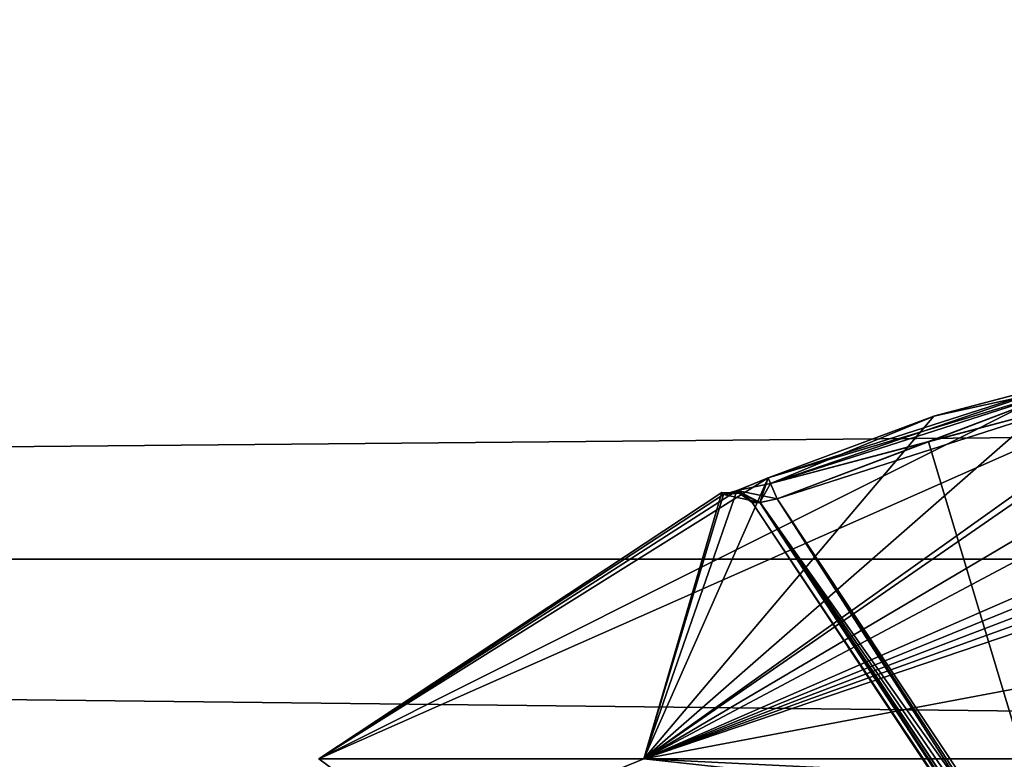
# Model space of a CAD drawing. Extents: x -250 to 250, y -963 to 894.
# Tile 625 of 656: x -156 to -152, y 818 to 821. Entities that reach past the tile are written whole.
import ezdxf

# ---------------------------------------------------------------- set-up
doc = ezdxf.new("R2010")
doc.units = 0
doc.header["$LTSCALE"] = 65.185185
for name, color, linetype in [('1151', 7, 'CONTINUOUS'), ('1155', 7, 'CONTINUOUS'), ('1646', 7, 'CONTINUOUS'), ('251', 7, 'CONTINUOUS'), ('263', 7, 'CONTINUOUS'), ('264', 7, 'CONTINUOUS'), ('265', 7, 'CONTINUOUS'), ('275', 7, 'CONTINUOUS'), ('277', 7, 'CONTINUOUS'), ('292', 7, 'CONTINUOUS'), ('301', 7, 'CONTINUOUS'), ('302', 7, 'CONTINUOUS'), ('303', 7, 'CONTINUOUS'), ('304', 7, 'CONTINUOUS'), ('305', 7, 'CONTINUOUS'), ('674', 7, 'CONTINUOUS'), ('773', 7, 'CONTINUOUS'), ('791', 7, 'CONTINUOUS')]:
    doc.layers.add(name, color=color, linetype=linetype)

msp = doc.modelspace()

# ---------------------------------------------------------------- linework, layer by layer
at = {"layer": '1151', "color": 7, "linetype": 'CONTINUOUS'}
for points in [[(-152.3258, 817.7216, -25.5993), (-150, 818, -25.05), (-152.2572, 817.624, -25.6885), (-152.3258, 817.7216, -25.5993)], [(-152.2572, 817.624, -25.6885), (-150, 818, -25.05), (-150, 817.9707, -25.1207), (-152.2572, 817.624, -25.6885)], [(-150, 817.9, -25.15), (-152.2572, 817.624, -25.6885), (-150, 817.9707, -25.1207), (-150, 817.9, -25.15)]]:
    msp.add_3dface(points, dxfattribs=at)
at = {"layer": '1155', "color": 7, "linetype": 'CONTINUOUS'}
for points in [[(-150, 818, -56.75), (-153.5197, 817.357, -55.3732), (-150, 817.9707, -56.6793), (-150, 818, -56.75)], [(-153.5197, 817.357, -55.3732), (-150, 817.9, -56.65), (-150, 817.9707, -56.6793), (-153.5197, 817.357, -55.3732)]]:
    msp.add_3dface(points, dxfattribs=at)
at = {"layer": '1646', "color": 7, "linetype": 'CONTINUOUS'}
for points in [[(-150, 818, -68.55), (-156.0096, 815.944, -68.65), (-156.0687, 816.0263, -68.55), (-150, 818, -68.55)], [(-156.0096, 815.944, -68.65), (-150, 818, -68.55), (-150, 817.9707, -68.6207), (-156.0096, 815.944, -68.65)], [(-150, 817.9, -68.65), (-156.0096, 815.944, -68.65), (-150, 817.9707, -68.6207), (-150, 817.9, -68.65)]]:
    msp.add_3dface(points, dxfattribs=at)
at = {"layer": '251', "color": 7, "linetype": 'CONTINUOUS'}
for points in [[(-151.521, 819.5625, -49.2584), (-150.9008, 819.6432, -49.5015), (-154.8333, 817.9038, -48.65), (-151.521, 819.5625, -49.2584)], [(-154.8333, 817.9038, -48.65), (-150.9008, 819.6432, -49.5015), (-153.4177, 817.9038, -52.0677), (-154.8333, 817.9038, -48.65)], [(-150.9008, 819.6432, -49.5015), (-150.6084, 819.5625, -50.171), (-153.4177, 817.9038, -52.0677), (-150.9008, 819.6432, -49.5015)], [(-150.9812, 819.6403, -47.8649), (-151.521, 819.5625, -48.0416), (-153.4177, 817.9038, -45.2323), (-150.9812, 819.6403, -47.8649)], [(-150.6084, 819.5625, -47.129), (-150.9812, 819.6403, -47.8649), (-153.4177, 817.9038, -45.2323), (-150.6084, 819.5625, -47.129)], [(-152.8767, 819.127, -49.2584), (-151.521, 819.5625, -49.2584), (-154.8333, 817.9038, -48.65), (-152.8767, 819.127, -49.2584)], [(-150, 817.9038, -43.8167), (-150.6084, 819.5625, -47.129), (-153.4177, 817.9038, -45.2323), (-150, 817.9038, -43.8167)], [(-150.6084, 819.5625, -50.171), (-150.6083, 819.3968, -50.8011), (-153.4177, 817.9038, -52.0677), (-150.6084, 819.5625, -50.171)], [(-151.521, 819.5625, -48.0416), (-152.1559, 819.3953, -48.0418), (-153.4177, 817.9038, -45.2323), (-151.521, 819.5625, -48.0416)], [(-152.1511, 819.3968, -49.2583), (-151.521, 819.5625, -49.2584), (-152.8767, 819.127, -49.2584), (-152.1511, 819.3968, -49.2583)], [(-150.6083, 819.3968, -50.8011), (-150.6084, 819.127, -51.5267), (-153.4177, 817.9038, -52.0677), (-150.6083, 819.3968, -50.8011)], [(-152.1559, 819.3953, -48.0418), (-152.8767, 819.127, -48.0416), (-153.4177, 817.9038, -45.2323), (-152.1559, 819.3953, -48.0418)], [(-153.0115, 819.072, -49.1997), (-152.8767, 819.127, -49.2584), (-154.8333, 817.9038, -48.65), (-153.0115, 819.072, -49.1997)], [(-152.8767, 819.127, -48.0416), (-153.0135, 819.0712, -48.1024), (-153.4177, 817.9038, -45.2323), (-152.8767, 819.127, -48.0416)], [(-150.6084, 819.127, -51.5267), (-150.5476, 819.0712, -51.6635), (-153.4177, 817.9038, -52.0677), (-150.6084, 819.127, -51.5267)], [(-153.072, 819.0545, -49.0556), (-153.0115, 819.072, -49.1997), (-154.8333, 817.9038, -48.65), (-153.072, 819.0545, -49.0556)], [(-153.0784, 819.064, -48.65), (-153.072, 819.0545, -49.0556), (-154.8333, 817.9038, -48.65), (-153.0784, 819.064, -48.65)], [(-153.4177, 817.9038, -45.2323), (-153.0784, 819.064, -48.65), (-154.8333, 817.9038, -48.65), (-153.4177, 817.9038, -45.2323)], [(-150.5476, 819.0712, -51.6635), (-150.4056, 819.0545, -51.722), (-153.4177, 817.9038, -52.0677), (-150.5476, 819.0712, -51.6635)], [(-153.0135, 819.0712, -48.1024), (-153.072, 819.0545, -48.2444), (-153.4177, 817.9038, -45.2323), (-153.0135, 819.0712, -48.1024)], [(-150.203, 819.0616, -51.7268), (-150, 819.064, -51.7283), (-153.4177, 817.9038, -52.0677), (-150.203, 819.0616, -51.7268)], [(-153.4177, 817.9038, -52.0677), (-150, 819.064, -51.7283), (-150, 818.5479, -52.6481), (-153.4177, 817.9038, -52.0677)], [(-153.072, 819.0545, -48.2444), (-153.0784, 819.064, -48.65), (-153.4177, 817.9038, -45.2323), (-153.072, 819.0545, -48.2444)], [(-150.4056, 819.0545, -51.722), (-150.203, 819.0616, -51.7268), (-153.4177, 817.9038, -52.0677), (-150.4056, 819.0545, -51.722)], [(-150, 817.9038, -53.4833), (-153.4177, 817.9038, -52.0677), (-150, 818.5479, -52.6481), (-150, 817.9038, -53.4833)]]:
    msp.add_3dface(points, dxfattribs=at)
at = {"layer": '263', "color": 7, "linetype": 'CONTINUOUS'}
for points in [[(-151.5, 819.4651, -48.15), (-151.5, 817.023, -48.15), (-152.1793, 819.2833, -48.15), (-151.5, 819.4651, -48.15)], [(-151.5, 817.023, -48.15), (-152.837, 819.0356, -48.15), (-152.1793, 819.2833, -48.15), (-151.5, 817.023, -48.15)]]:
    msp.add_3dface(points, dxfattribs=at)
at = {"layer": '264', "color": 7, "linetype": 'CONTINUOUS'}
for points in [[(-152.837, 819.0356, -49.15), (-151.5, 819.4651, -49.15), (-152.1793, 819.2833, -49.15), (-152.837, 819.0356, -49.15)], [(-151.5, 817.023, -49.15), (-151.5, 819.4651, -49.15), (-152.837, 819.0356, -49.15), (-151.5, 817.023, -49.15)]]:
    msp.add_3dface(points, dxfattribs=at)
at = {"layer": '265', "color": 7, "linetype": 'CONTINUOUS'}
for points in [[(-152.9463, 819.0194, -48.25), (-152.9463, 819.0194, -49.05), (-152.9526, 819.0288, -48.65), (-152.9463, 819.0194, -48.25)], [(-150.804, 815.7947, -48.25), (-152.9463, 819.0194, -49.05), (-152.9463, 819.0194, -48.25), (-150.804, 815.7947, -48.25)], [(-150.804, 815.7947, -49.05), (-152.9463, 819.0194, -49.05), (-150.804, 815.7947, -48.25), (-150.804, 815.7947, -49.05)]]:
    msp.add_3dface(points, dxfattribs=at)
at = {"layer": '275', "color": 7, "linetype": 'CONTINUOUS'}
for points in [[(-152.837, 819.0356, -48.15), (-150.7712, 815.8165, -48.1704), (-152.9125, 819.0201, -48.18), (-152.837, 819.0356, -48.15)], [(-150.7712, 815.8165, -48.1704), (-152.837, 819.0356, -48.15), (-151.2403, 816.5842, -48.1536), (-150.7712, 815.8165, -48.1704)], [(-152.837, 819.0356, -48.15), (-151.5, 817.023, -48.15), (-151.2403, 816.5842, -48.1536), (-152.837, 819.0356, -48.15)], [(-150.804, 815.7947, -48.25), (-152.9463, 819.0194, -48.25), (-152.9125, 819.0201, -48.18), (-150.804, 815.7947, -48.25)], [(-150.7954, 815.8004, -48.2056), (-150.804, 815.7947, -48.25), (-152.9125, 819.0201, -48.18), (-150.7954, 815.8004, -48.2056)], [(-150.7712, 815.8165, -48.1704), (-150.7954, 815.8004, -48.2056), (-152.9125, 819.0201, -48.18), (-150.7712, 815.8165, -48.1704)]]:
    msp.add_3dface(points, dxfattribs=at)
at = {"layer": '277', "color": 7, "linetype": 'CONTINUOUS'}
for points in [[(-151.5, 817.023, -49.15), (-152.837, 819.0356, -49.15), (-152.9114, 819.0203, -49.121), (-151.5, 817.023, -49.15)], [(-152.9463, 819.0194, -49.05), (-150.7954, 815.8004, -49.0944), (-152.9114, 819.0203, -49.121), (-152.9463, 819.0194, -49.05)], [(-152.9463, 819.0194, -49.05), (-150.804, 815.7947, -49.05), (-150.7954, 815.8004, -49.0944), (-152.9463, 819.0194, -49.05)], [(-151.2403, 816.5842, -49.1464), (-151.5, 817.023, -49.15), (-152.9114, 819.0203, -49.121), (-151.2403, 816.5842, -49.1464)], [(-150.7712, 815.8165, -49.1296), (-151.2403, 816.5842, -49.1464), (-152.9114, 819.0203, -49.121), (-150.7712, 815.8165, -49.1296)], [(-150.7954, 815.8004, -49.0944), (-150.7712, 815.8165, -49.1296), (-152.9114, 819.0203, -49.121), (-150.7954, 815.8004, -49.0944)]]:
    msp.add_3dface(points, dxfattribs=at)
at = {"layer": '292', "color": 7, "linetype": 'CONTINUOUS'}
for points in [[(-154.8333, 817.9038, -48.65), (-154.3301, 817.5312, -51.15), (-154.3301, 817.5312, -46.15), (-154.8333, 817.9038, -48.65)], [(-153.4177, 817.9038, -45.2323), (-154.8333, 817.9038, -48.65), (-154.3301, 817.5312, -46.15), (-153.4177, 817.9038, -45.2323)], [(-154.8333, 817.9038, -48.65), (-153.4177, 817.9038, -52.0677), (-154.3301, 817.5312, -51.15), (-154.8333, 817.9038, -48.65)], [(-153.4177, 817.9038, -45.2323), (-154.3301, 817.5312, -46.15), (-150, 817.5312, -43.65), (-153.4177, 817.9038, -45.2323)], [(-154.3301, 817.5312, -51.15), (-150, 817.9038, -53.4833), (-150, 817.7353, -53.6064), (-154.3301, 817.5312, -51.15)], [(-153.4177, 817.9038, -52.0677), (-150, 817.9038, -53.4833), (-154.3301, 817.5312, -51.15), (-153.4177, 817.9038, -52.0677)], [(-153.4177, 817.9038, -45.2323), (-150, 817.5312, -43.65), (-150, 817.7353, -43.6936), (-153.4177, 817.9038, -45.2323)], [(-150, 817.9038, -43.8167), (-153.4177, 817.9038, -45.2323), (-150, 817.7353, -43.6936), (-150, 817.9038, -43.8167)]]:
    msp.add_3dface(points, dxfattribs=at)
at = {"layer": '301', "color": 7, "linetype": 'CONTINUOUS'}
for points in [[(-152.1559, 819.3953, -48.0418), (-151.521, 819.5625, -48.0416), (-151.5155, 819.5371, -48.1177), (-152.1559, 819.3953, -48.0418)], [(-152.8767, 819.127, -48.0416), (-152.1559, 819.3953, -48.0418), (-151.5155, 819.5371, -48.1177), (-152.8767, 819.127, -48.0416)], [(-152.8663, 819.1031, -48.1177), (-152.8767, 819.127, -48.0416), (-151.5155, 819.5371, -48.1177), (-152.8663, 819.1031, -48.1177)], [(-151.5, 819.4651, -48.15), (-152.8663, 819.1031, -48.1177), (-151.5155, 819.5371, -48.1177), (-151.5, 819.4651, -48.15)], [(-151.5, 819.4651, -48.15), (-152.1793, 819.2833, -48.15), (-152.8663, 819.1031, -48.1177), (-151.5, 819.4651, -48.15)], [(-152.1793, 819.2833, -48.15), (-152.837, 819.0356, -48.15), (-152.8663, 819.1031, -48.1177), (-152.1793, 819.2833, -48.15)]]:
    msp.add_3dface(points, dxfattribs=at)
at = {"layer": '302', "color": 7, "linetype": 'CONTINUOUS'}
for points in [[(-153.0135, 819.0712, -48.1024), (-152.8767, 819.127, -48.0416), (-152.9125, 819.0201, -48.18), (-153.0135, 819.0712, -48.1024)], [(-152.9125, 819.0201, -48.18), (-152.8767, 819.127, -48.0416), (-152.8663, 819.1031, -48.1177), (-152.9125, 819.0201, -48.18)], [(-152.837, 819.0356, -48.15), (-152.9125, 819.0201, -48.18), (-152.8663, 819.1031, -48.1177), (-152.837, 819.0356, -48.15)], [(-153.072, 819.0545, -48.2444), (-153.0135, 819.0712, -48.1024), (-153.0026, 819.0603, -48.2463), (-153.072, 819.0545, -48.2444)], [(-153.0135, 819.0712, -48.1024), (-152.9463, 819.0194, -48.25), (-153.0026, 819.0603, -48.2463), (-153.0135, 819.0712, -48.1024)], [(-152.9463, 819.0194, -48.25), (-153.0135, 819.0712, -48.1024), (-152.9125, 819.0201, -48.18), (-152.9463, 819.0194, -48.25)]]:
    msp.add_3dface(points, dxfattribs=at)
at = {"layer": '303', "color": 7, "linetype": 'CONTINUOUS'}
for points in [[(-153.072, 819.0545, -49.0556), (-153.0784, 819.064, -48.65), (-153.0026, 819.0603, -48.2463), (-153.072, 819.0545, -49.0556)], [(-153.0784, 819.064, -48.65), (-153.072, 819.0545, -48.2444), (-153.0026, 819.0603, -48.2463), (-153.0784, 819.064, -48.65)], [(-153.0026, 819.0603, -49.0537), (-153.072, 819.0545, -49.0556), (-153.0026, 819.0603, -48.2463), (-153.0026, 819.0603, -49.0537)], [(-152.9526, 819.0288, -48.65), (-152.9463, 819.0194, -49.05), (-153.0026, 819.0603, -49.0537), (-152.9526, 819.0288, -48.65)], [(-152.9463, 819.0194, -48.25), (-152.9526, 819.0288, -48.65), (-153.0026, 819.0603, -49.0537), (-152.9463, 819.0194, -48.25)], [(-152.9463, 819.0194, -48.25), (-153.0026, 819.0603, -49.0537), (-153.0026, 819.0603, -48.2463), (-152.9463, 819.0194, -48.25)]]:
    msp.add_3dface(points, dxfattribs=at)
at = {"layer": '304', "color": 7, "linetype": 'CONTINUOUS'}
for points in [[(-152.8767, 819.127, -49.2584), (-153.0115, 819.072, -49.1997), (-152.8663, 819.1031, -49.1823), (-152.8767, 819.127, -49.2584)], [(-153.0115, 819.072, -49.1997), (-152.837, 819.0356, -49.15), (-152.8663, 819.1031, -49.1823), (-153.0115, 819.072, -49.1997)], [(-153.0115, 819.072, -49.1997), (-153.072, 819.0545, -49.0556), (-152.9114, 819.0203, -49.121), (-153.0115, 819.072, -49.1997)], [(-152.9114, 819.0203, -49.121), (-153.072, 819.0545, -49.0556), (-153.0026, 819.0603, -49.0537), (-152.9114, 819.0203, -49.121)], [(-152.837, 819.0356, -49.15), (-153.0115, 819.072, -49.1997), (-152.9114, 819.0203, -49.121), (-152.837, 819.0356, -49.15)], [(-152.9463, 819.0194, -49.05), (-152.9114, 819.0203, -49.121), (-153.0026, 819.0603, -49.0537), (-152.9463, 819.0194, -49.05)]]:
    msp.add_3dface(points, dxfattribs=at)
at = {"layer": '305', "color": 7, "linetype": 'CONTINUOUS'}
for points in [[(-151.521, 819.5625, -49.2584), (-152.1511, 819.3968, -49.2583), (-152.8663, 819.1031, -49.1823), (-151.521, 819.5625, -49.2584)], [(-151.5155, 819.5371, -49.1823), (-151.521, 819.5625, -49.2584), (-152.8663, 819.1031, -49.1823), (-151.5155, 819.5371, -49.1823)], [(-152.837, 819.0356, -49.15), (-151.5155, 819.5371, -49.1823), (-152.8663, 819.1031, -49.1823), (-152.837, 819.0356, -49.15)], [(-152.837, 819.0356, -49.15), (-152.1793, 819.2833, -49.15), (-151.5155, 819.5371, -49.1823), (-152.837, 819.0356, -49.15)], [(-152.1793, 819.2833, -49.15), (-151.5, 819.4651, -49.15), (-151.5155, 819.5371, -49.1823), (-152.1793, 819.2833, -49.15)], [(-152.1511, 819.3968, -49.2583), (-152.8767, 819.127, -49.2584), (-152.8663, 819.1031, -49.1823), (-152.1511, 819.3968, -49.2583)]]:
    msp.add_3dface(points, dxfattribs=at)
at = {"layer": '674', "color": 7, "linetype": 'CONTINUOUS'}
for points in [[(210, 818.7727, -9.9107), (-210, 818.7727, -9.9107), (-210, 822.6001, -6.8584), (210, 818.7727, -9.9107)], [(210, 822.6001, -6.8584), (210, 818.7727, -9.9107), (-210, 822.6001, -6.8584), (210, 822.6001, -6.8584)], [(210, 822.6001, 6.8585), (-210, 822.6001, 6.8585), (-210, 818.7727, 9.9107), (210, 822.6001, 6.8585)], [(210, 818.7727, 9.9107), (210, 822.6001, 6.8585), (-210, 818.7727, 9.9107), (210, 818.7727, 9.9107)], [(210, 818.7727, 9.9107), (-210, 818.7727, 9.9107), (-210, 814, 11), (210, 818.7727, 9.9107)], [(210, 814, 11), (210, 818.7727, 9.9107), (-210, 814, 11), (210, 814, 11)], [(210, 814, -11), (-210, 814, -11), (-210, 818.7727, -9.9107), (210, 814, -11)], [(210, 818.7727, -9.9107), (210, 814, -11), (-210, 818.7727, -9.9107), (210, 818.7727, -9.9107)]]:
    msp.add_3dface(points, dxfattribs=at)
at = {"layer": '773', "color": 7, "linetype": 'CONTINUOUS'}
for points in [[(-150, 818, -16.65), (-154.0897, 817.1271, -27.05), (-157.149, 815.2052, -16.65), (-150, 818, -16.65)], [(-150, 818, -56.75), (-156.0687, 816.0263, -68.55), (-153.5197, 817.357, -55.3732), (-150, 818, -56.75)], [(-150, 818, -56.75), (-150, 818, -68.55), (-156.0687, 816.0263, -68.55), (-150, 818, -56.75)], [(-154.0897, 817.1271, -27.05), (-150, 818, -16.65), (-152.3258, 817.7216, -25.5993), (-154.0897, 817.1271, -27.05)], [(-150, 818, -16.65), (-150, 818, -25.05), (-152.3258, 817.7216, -25.5993), (-150, 818, -16.65)]]:
    msp.add_3dface(points, dxfattribs=at)
at = {"layer": '791', "color": 7, "linetype": 'CONTINUOUS'}
msp.add_3dface([(-150, 818, -16.65), (-157.149, 815.2052, -16.65), (-150, 817.7071, -15.9429), (-150, 818, -16.65)], dxfattribs=at)

doc.saveas('drawing.dxf')
